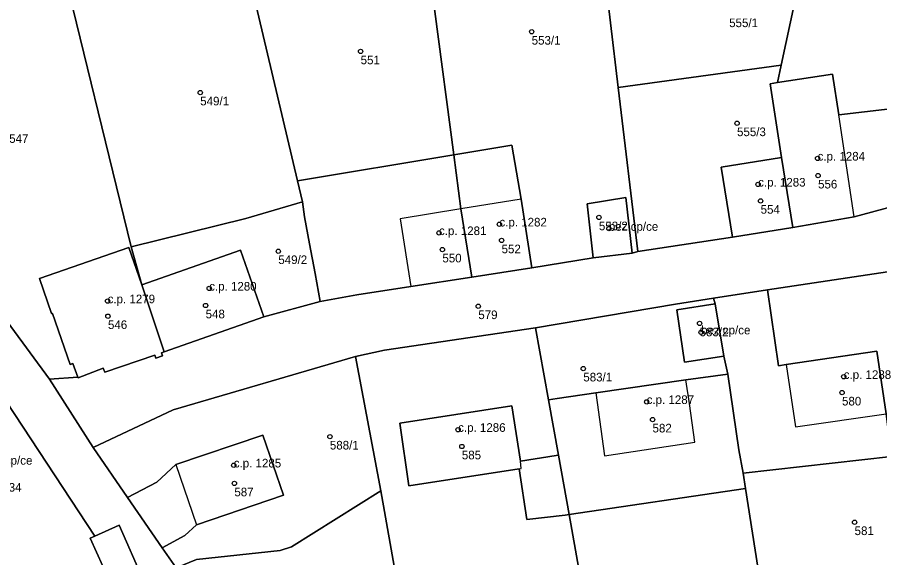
# Model space of a CAD drawing. Extents: x -878211 to -870363, y -1058464 to -1052522.
# Drawn here: x -874278.3 to -874178.2, y -1056585 to -1056522.3 of the extents above; entities that cross this region are included whole.
import ezdxf

# ---------------------------------------------------------------- set-up
doc = ezdxf.new("R2010")
doc.units = 0
for name, color, linetype in [('Vrstva 50', 7, 'Continuous'), ('Vrstva 51', 7, 'Continuous'), ('Vrstva 52', 7, 'Continuous')]:
    doc.layers.add(name, color=color, linetype=linetype)

msp = doc.modelspace()

# ---------------------------------------------------------------- linework, layer by layer
at = {"layer": 'Vrstva 50'}
for centre in [(-874218.62, -1056523.99994), (-874238.46, -1056526.27994), (-874257.07, -1056531.04994), (-874194.8, -1056534.61994), (-874185.45, -1056538.68994), (-874185.4, -1056540.68994), (-874192.35, -1056541.70994), (-874192.06, -1056543.61994), (-874210.82, -1056545.53994), (-874222.36, -1056546.33994), (-874229.37, -1056547.33994), (-874209.66, -1056546.83994), (-874222.11, -1056548.20994), (-874248.01, -1056549.45994), (-874228.98, -1056549.26994), (-874256.03, -1056553.77994), (-874267.81, -1056555.24994), (-874256.44, -1056555.75994), (-874224.81, -1056555.84994), (-874267.77, -1056556.99994), (-874199.14, -1056557.83994), (-874198.97, -1056558.85994), (-874212.63, -1056563.07994), (-874182.42, -1056564.02994), (-874182.62, -1056565.86994), (-874205.28, -1056566.93994), (-874204.6, -1056568.99994), (-874227.15, -1056570.16994), (-874242.03, -1056570.97994), (-874226.72, -1056572.11994), (-874253.18, -1056574.29994), (-874253.11, -1056576.40994), (-874181.16, -1056580.90994)]:
    msp.add_circle(centre, 0.25, dxfattribs=at)
at = {"layer": 'Vrstva 51'}
for points in [[(-874190.09, -1056529.9), (-874183.71, -1056528.93), (-874183, -1056533.63), (-874173.41, -1056532.51), (-874160.92, -1056488.32), (-874182.09, -1056489.79), (-874182.44, -1056494.26), (-874189.66, -1056527.88)], [(-874182.44, -1056494.26), (-874202.78, -1056498.46), (-874212.14, -1056500.42), (-874208.57, -1056530.48), (-874189.66, -1056527.88)], [(-874206.32, -1056549.49), (-874208.57, -1056530.48), (-874212.14, -1056500.42), (-874226.19, -1056503.49), (-874232.04, -1056504.98), (-874227.65, -1056538.27), (-874220.94, -1056537.14), (-874219.85, -1056543.44), (-874218.61, -1056551.38), (-874211.48, -1056550.23), (-874212.18, -1056543.95), (-874207.71, -1056543.24), (-874206.98, -1056549.67)], [(-874232.04, -1056504.98), (-874247.47, -1056508.22), (-874253.25, -1056509.67), (-874245.78, -1056541.31), (-874227.65, -1056538.27)], [(-874268.01, -1056512.9), (-874273.55, -1056514.26), (-874265.09, -1056548.95), (-874251.79, -1056545.67), (-874245.2, -1056543.75), (-874245.78, -1056541.31), (-874253.25, -1056509.67)], [(-874271.27, -1056564.06), (-874271.86, -1056562.49), (-874272.17, -1056562.59), (-874274.2, -1056556.7), (-874274.34, -1056556.7), (-874275.7, -1056552.64), (-874265.35, -1056549.02), (-874263.86, -1056553.37), (-874265.09, -1056548.95), (-874273.55, -1056514.26), (-874288.39, -1056517.65), (-874302.81, -1056520.2), (-874281.34, -1056555.14), (-874274.54, -1056564.3)], [(-874208.57, -1056530.48), (-874206.32, -1056549.49), (-874195.32, -1056547.83), (-874196.63, -1056539.72), (-874189.65, -1056538.6), (-874190.94, -1056530.05), (-874190.09, -1056529.9), (-874189.66, -1056527.88)], [(-874190.94, -1056530.05), (-874189.65, -1056538.6), (-874188.34, -1056546.72), (-874181.2, -1056545.49), (-874176.76, -1056544.26), (-874173.41, -1056532.51), (-874183, -1056533.63), (-874183.71, -1056528.93), (-874190.09, -1056529.9)], [(-874227.65, -1056538.27), (-874226.83, -1056544.54), (-874225.58, -1056552.48), (-874218.61, -1056551.38), (-874219.85, -1056543.44), (-874220.94, -1056537.14)], [(-874232.65, -1056553.56), (-874225.58, -1056552.48), (-874226.83, -1056544.54), (-874227.65, -1056538.27), (-874245.78, -1056541.31), (-874245.2, -1056543.75), (-874244.98, -1056545.48), (-874244.4, -1056548.59), (-874243.75, -1056552.06), (-874243.14, -1056555.3), (-874238.92, -1056554.52)], [(-874196.63, -1056539.72), (-874195.32, -1056547.83), (-874188.34, -1056546.72), (-874189.65, -1056538.6)], [(-874211.48, -1056550.23), (-874206.98, -1056549.67), (-874207.71, -1056543.24), (-874212.18, -1056543.95)], [(-874265.09, -1056548.95), (-874263.86, -1056553.37), (-874252.41, -1056549.35), (-874249.69, -1056557.07), (-874243.14, -1056555.3), (-874243.75, -1056552.06), (-874244.4, -1056548.59), (-874244.98, -1056545.48), (-874245.2, -1056543.75), (-874251.79, -1056545.67)], [(-874268.33, -1056563.04), (-874268.15, -1056563.51), (-874262.35, -1056561.51), (-874262.22, -1056561.88), (-874261.45, -1056561.61), (-874261.58, -1056561.24), (-874261.27, -1056561.12), (-874263.86, -1056553.37), (-874265.35, -1056549.02), (-874275.7, -1056552.64), (-874274.34, -1056556.7), (-874274.2, -1056556.7), (-874272.17, -1056562.59), (-874271.86, -1056562.49), (-874271.27, -1056564.06), (-874271.23, -1056564.15)], [(-874252.41, -1056549.35), (-874263.86, -1056553.37), (-874261.27, -1056561.12), (-874249.69, -1056557.07)], [(-874194.08, -1056575.2), (-874193.8, -1056576.98), (-874191.06, -1056594.52), (-874186.94, -1056598.2), (-874171.53, -1056579.86), (-874156.09, -1056561.49), (-874171.93, -1056551.04), (-874191.28, -1056553.95), (-874189.97, -1056562.75), (-874189.11, -1056562.59), (-874178.59, -1056561.04), (-874177.51, -1056568.34), (-874176.87, -1056573.3)], [(-874177.51, -1056568.34), (-874178.59, -1056561.04), (-874189.11, -1056562.59), (-874189.97, -1056562.75), (-874191.28, -1056553.95), (-874197.51, -1056554.9), (-874197.34, -1056555.57), (-874196.34, -1056561.62), (-874195.86, -1056563.71), (-874194.6, -1056572.5), (-874194.08, -1056575.2), (-874176.87, -1056573.3)], [(-874201.79, -1056556.27), (-874197.34, -1056555.57), (-874197.51, -1056554.9), (-874201.94, -1056555.61), (-874218.16, -1056558.34), (-874216.66, -1056566.72), (-874215.67, -1056566.57), (-874211.19, -1056565.91), (-874200.73, -1056564.38), (-874195.86, -1056563.71), (-874196.34, -1056561.62), (-874200.9, -1056562.34)], [(-874196.34, -1056561.62), (-874197.34, -1056555.57), (-874201.79, -1056556.27), (-874200.9, -1056562.34)], [(-874208.22, -1056614.01), (-874214.29, -1056580.01), (-874214.75, -1056580.07), (-874219.19, -1056580.6), (-874220.08, -1056574.72), (-874232.86, -1056576.67), (-874233.93, -1056569.42), (-874220.94, -1056567.4), (-874219.91, -1056573.82), (-874215.76, -1056573.15), (-874215.52, -1056573.12), (-874216.66, -1056566.72), (-874218.16, -1056558.34), (-874235.68, -1056560.95), (-874239.04, -1056561.68), (-874236.11, -1056577.28), (-874231.19, -1056604.99)], [(-874239.04, -1056561.68), (-874260.2, -1056567.88), (-874269.48, -1056572.25), (-874265.51, -1056578.02), (-874262.09, -1056576.24), (-874259.9, -1056574.2), (-874249.8, -1056570.8), (-874247.42, -1056577.76), (-874257.5, -1056581.2), (-874258.85, -1056582.43), (-874261.48, -1056583.86), (-874259.87, -1056586.2), (-874257.49, -1056585.25), (-874247.81, -1056584.18), (-874246.49, -1056583.77), (-874236.11, -1056577.28)], [(-874200.73, -1056564.38), (-874211.19, -1056565.91), (-874215.67, -1056566.57), (-874216.66, -1056566.72), (-874215.52, -1056573.12), (-874214.29, -1056580.01), (-874193.8, -1056576.98), (-874194.08, -1056575.2), (-874194.6, -1056572.5), (-874195.86, -1056563.71)], [(-874220.94, -1056567.4), (-874233.93, -1056569.42), (-874232.86, -1056576.67), (-874220.08, -1056574.72), (-874219.19, -1056580.6), (-874214.75, -1056580.07), (-874214.29, -1056580.01), (-874215.52, -1056573.12), (-874215.76, -1056573.15), (-874219.91, -1056573.82)], [(-874257.5, -1056581.2), (-874247.42, -1056577.76), (-874249.8, -1056570.8), (-874259.9, -1056574.2), (-874262.09, -1056576.24), (-874265.51, -1056578.02), (-874261.48, -1056583.86), (-874258.85, -1056582.43)], [(-874234.84, -1056603.58), (-874231.19, -1056604.99), (-874236.11, -1056577.28), (-874246.49, -1056583.77), (-874247.81, -1056584.18), (-874257.49, -1056585.25), (-874259.87, -1056586.2), (-874253.04, -1056596.7)], [(-874208.22, -1056614.01), (-874203.32, -1056616.78), (-874186.94, -1056598.2), (-874191.06, -1056594.52), (-874193.8, -1056576.98), (-874214.29, -1056580.01)], [(-874275.53, -1056591.77), (-874266.83, -1056595.23), (-874261.67, -1056597.27), (-874260.9, -1056595.31), (-874260.85, -1056595.18), (-874265.92, -1056593.21), (-874263.66, -1056587.65), (-874266.46, -1056581.26), (-874269.31, -1056582.53), (-874269.82, -1056582.76), (-874267.63, -1056587.62), (-874269.34, -1056591.82), (-874274.71, -1056589.69)]]:
    msp.add_lwpolyline(points, close=True, dxfattribs=at)
for points in [[(-874308.37, -1056523.13), (-874269.31, -1056582.53), (-874266.46, -1056581.26), (-874263.66, -1056587.65), (-874265.92, -1056593.21), (-874260.85, -1056595.18), (-874259.56, -1056595.69), (-874251.37, -1056598.94), (-874252.08, -1056598.18), (-874253.04, -1056596.7), (-874256.47, -1056595.4), (-874261.45, -1056587.11), (-874259.87, -1056586.2), (-874261.48, -1056583.86), (-874265.51, -1056578.02), (-874269.48, -1056572.25), (-874274.54, -1056564.3), (-874281.34, -1056555.14)], [(-874279, -1056589.96), (-874278.23, -1056590.45), (-874277.35, -1056590.95), (-874276.42, -1056591.41), (-874275.53, -1056591.77), (-874274.71, -1056589.69), (-874269.34, -1056591.82), (-874267.63, -1056587.62), (-874269.82, -1056582.76), (-874269.31, -1056582.53), (-874308.37, -1056523.13)], [(-874176.76, -1056544.26), (-874181.2, -1056545.49), (-874188.34, -1056546.72), (-874195.32, -1056547.83), (-874206.32, -1056549.49), (-874206.98, -1056549.67), (-874211.48, -1056550.23), (-874218.61, -1056551.38), (-874225.58, -1056552.48), (-874232.65, -1056553.56), (-874238.92, -1056554.52), (-874243.14, -1056555.3), (-874249.69, -1056557.07), (-874261.27, -1056561.12), (-874261.58, -1056561.24), (-874261.45, -1056561.61), (-874262.22, -1056561.88), (-874262.35, -1056561.51), (-874268.15, -1056563.51), (-874268.33, -1056563.04), (-874271.23, -1056564.15), (-874271.27, -1056564.06), (-874274.54, -1056564.3), (-874269.48, -1056572.25), (-874260.2, -1056567.88), (-874239.04, -1056561.68), (-874235.68, -1056560.95), (-874218.16, -1056558.34), (-874201.94, -1056555.61), (-874197.51, -1056554.9), (-874191.28, -1056553.95), (-874171.93, -1056551.04)]]:
    msp.add_lwpolyline(points, dxfattribs=at)
at = {"layer": 'Vrstva 52'}
for points in [[(-874190.09, -1056529.9), (-874190.94, -1056530.05), (-874189.65, -1056538.6), (-874188.34, -1056546.72), (-874181.2, -1056545.49), (-874183, -1056533.63), (-874183.71, -1056528.93)], [(-874189.65, -1056538.6), (-874196.63, -1056539.72), (-874195.32, -1056547.83), (-874188.34, -1056546.72)], [(-874226.83, -1056544.54), (-874225.58, -1056552.48), (-874218.61, -1056551.38), (-874219.85, -1056543.44)], [(-874212.18, -1056543.95), (-874211.48, -1056550.23), (-874206.98, -1056549.67), (-874207.71, -1056543.24)], [(-874233.88, -1056545.7), (-874232.65, -1056553.56), (-874225.58, -1056552.48), (-874226.83, -1056544.54)], [(-874275.7, -1056552.64), (-874274.34, -1056556.7), (-874274.2, -1056556.7), (-874272.17, -1056562.59), (-874271.86, -1056562.49), (-874271.27, -1056564.06), (-874271.23, -1056564.15), (-874268.33, -1056563.04), (-874268.15, -1056563.51), (-874262.35, -1056561.51), (-874262.22, -1056561.88), (-874261.45, -1056561.61), (-874261.58, -1056561.24), (-874261.27, -1056561.12), (-874263.86, -1056553.37), (-874265.35, -1056549.02)], [(-874263.86, -1056553.37), (-874261.27, -1056561.12), (-874249.69, -1056557.07), (-874252.41, -1056549.35)], [(-874197.34, -1056555.57), (-874201.79, -1056556.27), (-874200.9, -1056562.34), (-874196.34, -1056561.62)], [(-874178.59, -1056561.04), (-874189.11, -1056562.59), (-874188.01, -1056569.82), (-874177.51, -1056568.34)], [(-874210.18, -1056573.22), (-874199.68, -1056571.6), (-874200.33, -1056567.15), (-874200.73, -1056564.38), (-874211.19, -1056565.91)], [(-874233.93, -1056569.42), (-874232.86, -1056576.67), (-874220.08, -1056574.72), (-874219.84, -1056574.68), (-874219.91, -1056573.82), (-874220.94, -1056567.4)], [(-874259.9, -1056574.2), (-874257.5, -1056581.2), (-874247.42, -1056577.76), (-874249.8, -1056570.8)]]:
    msp.add_lwpolyline(points, close=True, dxfattribs=at)

# ---------------------------------------------------------------- texts
at = {"layer": 'Vrstva 50'}
for s, p in [('555/1', (-874195.71, -1056523.459)), ('553/1', (-874218.62, -1056525.489)), ('551', (-874238.46, -1056527.769)), ('549/1', (-874257.07, -1056532.539)), ('555/3', (-874194.8, -1056536.109)), ('547', (-874279.23, -1056536.889)), ('c.p. 1284', (-874185.45, -1056538.94)), ('c.p. 1283', (-874192.35, -1056541.96)), ('556', (-874185.4, -1056542.179)), ('554', (-874192.06, -1056545.109)), ('c.p. 1282', (-874222.36, -1056546.59)), ('c.p. 1281', (-874229.37, -1056547.59)), ('553/2', (-874210.82, -1056547.029)), ('bez cp/ce', (-874209.66, -1056547.09)), ('552', (-874222.11, -1056549.699)), ('549/2', (-874248.01, -1056550.949)), ('550', (-874228.98, -1056550.759)), ('c.p. 1280', (-874256.03, -1056554.03)), ('c.p. 1279', (-874267.81, -1056555.5)), ('548', (-874256.44, -1056557.249)), ('579', (-874224.81, -1056557.339)), ('546', (-874267.77, -1056558.489)), ('583/2', (-874199.14, -1056559.329)), ('bez cp/ce', (-874198.97, -1056559.11)), ('583/1', (-874212.63, -1056564.569)), ('c.p. 1288', (-874182.42, -1056564.28)), ('c.p. 1287', (-874205.28, -1056567.19)), ('580', (-874182.62, -1056567.359)), ('c.p. 1286', (-874227.15, -1056570.419)), ('582', (-874204.6, -1056570.489)), ('588/1', (-874242.03, -1056572.469)), ('585', (-874226.72, -1056573.609)), ('bez cp/ce', (-874282.26, -1056574.23)), ('c.p. 1285', (-874253.18, -1056574.55)), ('477/34', (-874281.89, -1056577.359)), ('587', (-874253.11, -1056577.899)), ('581', (-874181.16, -1056582.399))]:
    msp.add_text(s, height=0.999996, dxfattribs=at).set_placement(p)

doc.saveas('drawing.dxf')
